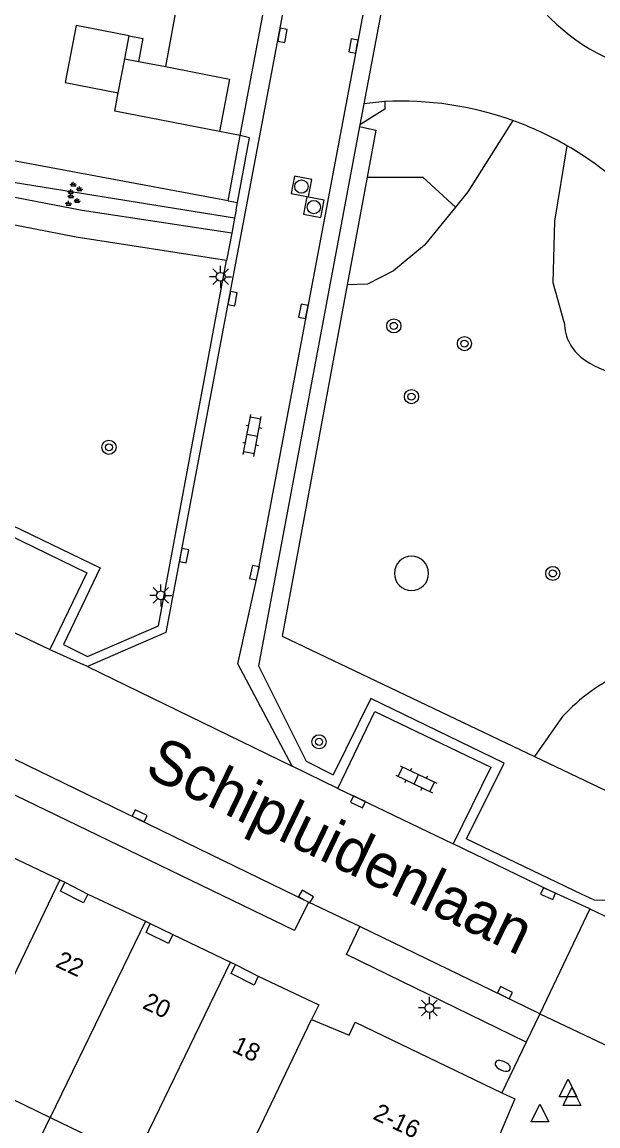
# Model space of a CAD drawing. Extents: x 124000 to 128010, y 398999 to 403000.
# Drawn here: x 126903 to 126935.6, y 399293.7 to 399356.2 of the extents above; entities that cross this region are included whole.
import ezdxf

# ---------------------------------------------------------------- set-up
doc = ezdxf.new("R2010")
doc.units = 0
for name, color, linetype in [('gg-afsc-hekwerk', 7, 'Continuous'), ('gg-afsc-muur', 7, 'Continuous'), ('gg-anno-huisnummerreeks BGT', 7, 'Continuous'), ('gg-anno-openbare ruimte label', 7, 'Continuous'), ('gg-bbg-bijgebouw', 7, 'Continuous'), ('gg-bbg-gedigitaliseerde bebouwing', 7, 'Continuous'), ('gg-bbg-gedigitaliseerde bijgebouw', 7, 'Continuous'), ('gg-bbg-hoofdgebouw', 7, 'Continuous'), ('gg-bbg-luifel en loopbrug', 7, 'Continuous'), ('gg-bbg-onder overbouw', 7, 'Continuous'), ('gg-bbg-pand overbouw', 7, 'Continuous'), ('gg-bbg-tussenscheiding', 7, 'Continuous'), ('gg-knt-verharding', 7, 'Continuous'), ('gg-knt-verharding nz', 7, 'Continuous'), ('gt-grn-groengrens', 7, 'Continuous'), ('gt-grn-weggrens', 7, 'Continuous'), ('gt-symb-boom', 7, 'Continuous'), ('gt-symb-brandkraan', 7, 'Continuous'), ('gt-symb-groenvak', 7, 'Continuous'), ('gt-symb-klinker verharding', 7, 'Continuous'), ('gt-symb-kolk', 7, 'Continuous'), ('gt-symb-lichtmast', 7, 'Continuous'), ('gt-symb-rioolschacht', 7, 'Continuous'), ('gt-symb-waterafsluiter', 7, 'Continuous')]:
    doc.layers.add(name, color=color, linetype=linetype)

# ---------------------------------------------------------------- blocks, each defined once
blk = doc.blocks.new('gt0-BOOM')
at = {"layer": 'gt-symb-boom'}
for radius in [0.4, 0.2]:
    blk.add_circle((0, 0), radius, dxfattribs=at)
blk = doc.blocks.new('gt0-KOLK')
at = {"layer": 'gt-symb-kolk'}
blk.add_lwpolyline([(0, 0), (0.375, 0), (0.375, 0.4), (-0.375, 0.4), (-0.375, 0), (0, 0)], dxfattribs=at)
blk = doc.blocks.new('gt0-KL1')
at = {"layer": 'gt-symb-klinker verharding'}
for p, q in [((-1.15, 0.3), (1.15, 0.3)), ((-1, -0.3), (-1, 0.3)), ((-0.5, 0.3), (-0.5, 0.45)), ((0, -0.3), (0, 0.3)), ((0.5, 0.3), (0.5, 0.45)), ((1, -0.3), (1, 0.3)), ((-1.15, -0.3), (1.15, -0.3)), ((-0.5, -0.45), (-0.5, -0.3)), ((0.5, -0.45), (0.5, -0.3))]:
    blk.add_line(p, q, dxfattribs=at)
blk = doc.blocks.new('gt0-RS')
at = {"layer": 'gt-symb-rioolschacht'}
blk.add_lwpolyline([(-0.5, -0.5), (0.5, -0.5), (0.5, 0.5), (-0.5, 0.5)], close=True, dxfattribs=at)
blk.add_circle((0, 0), 0.375, dxfattribs=at)
blk = doc.blocks.new('gt0-LMAST')
at = {"layer": 'gt-symb-lichtmast'}
for p, q in [((-0.182, 0.173), (-0.447, 0.438)), ((-0.005, 0.246), (-0.005, 0.621)), ((0.172, 0.173), (0.437, 0.438)), ((-0.255, -0.004), (-0.63, -0.004)), ((-0.182, -0.181), (-0.447, -0.446)), ((-0.005, -0.254), (-0.005, -0.629)), ((0.437, -0.446), (0.172, -0.181)), ((0.245, -0.004), (0.62, -0.004))]:
    blk.add_line(p, q, dxfattribs=at)
blk.add_circle((-0.005, -0.004), 0.25, dxfattribs=at)
blk = doc.blocks.new('gt0-GRVAK')
at = {"layer": 'gt-symb-groenvak'}
for p, q in [((-0.11, 0.189), (-0.228, 0.24)), ((-0.182, 0.153), (0.088, 0.153)), ((-0.091, 0.211), (-0.156, 0.322)), ((-0.047, 0.214), (-0.047, 0.393)), ((-0.004, 0.211), (0.061, 0.322)), ((0.015, 0.189), (0.133, 0.24)), ((0.262, -0.052), (0.197, 0.059)), ((0.305, -0.049), (0.305, 0.13)), ((0.349, -0.052), (0.414, 0.059)), ((-0.245, -0.228), (-0.363, -0.177)), ((-0.318, -0.264), (-0.047, -0.264)), ((-0.226, -0.206), (-0.291, -0.095)), ((-0.183, -0.203), (-0.183, -0.024)), ((-0.139, -0.206), (-0.074, -0.095)), ((-0.12, -0.228), (-0.002, -0.177)), ((0.243, -0.074), (0.125, -0.023)), ((0.17, -0.11), (0.441, -0.11)), ((0.368, -0.074), (0.486, -0.023))]:
    blk.add_line(p, q, dxfattribs=at)
blk = doc.blocks.new('gt0-BR')
at = {"layer": 'gt-symb-brandkraan'}
for centre, radius, start, end in [((-0.244, 0), 0.206, 107.56694, 252.43307), ((0.599, -2.664), 3, 106.89205, 107.56694), ((0, -0.691), 0.938, 73.10799, 106.89205), ((-0.599, -2.664), 3, 72.43309, 73.10799), ((0.244, 0), 0.206, 287.56695, 72.43309), ((0.599, 2.664), 3, 252.43307, 253.10797), ((0, 0.691), 0.938, 253.10797, 286.89206), ((-0.599, 2.664), 3, 286.89206, 287.56695)]:
    blk.add_arc(centre, radius, start, end, dxfattribs=at)
blk = doc.blocks.new('gt0-WAFSL')
at = {"layer": 'gt-symb-waterafsluiter'}
for p, q in [((-0.5, -0.333), (0, 0.667)), ((0, 0.667), (0.5, -0.333)), ((0.5, -0.333), (-0.5, -0.333))]:
    blk.add_line(p, q, dxfattribs=at)

msp = doc.modelspace()

# ---------------------------------------------------------------- linework, layer by layer
at = {"layer": 'gg-afsc-hekwerk'}
for p, q in [((126915.301, 399349.779), (126914.128, 399349.998)), ((126914.616, 399346.084), (126898.057, 399349.152))]:
    msp.add_line(p, q, dxfattribs=at)
at = {"layer": 'gg-afsc-muur'}
for p, q in [((126912.151, 399359.593), (126911.069, 399353.665)), ((126915.301, 399349.779), (126915.337, 399349.973)), ((126914.616, 399346.084), (126915.301, 399349.779))]:
    msp.add_line(p, q, dxfattribs=at)
at = {"layer": 'gg-bbg-bijgebouw'}
for p, q in [((126908.772, 399354.11), (126909.544, 399353.96)), ((126909.544, 399353.96), (126911.069, 399353.665))]:
    msp.add_line(p, q, dxfattribs=at)
for points in [[(126911.069, 399353.665), (126914.702, 399352.962), (126914.128, 399349.998)], [(126914.128, 399349.998), (126908.198, 399351.145), (126908.4, 399352.188)]]:
    msp.add_lwpolyline(points, dxfattribs=at)
at = {"layer": 'gg-bbg-gedigitaliseerde bebouwing'}
for p, q in [((126899.739, 399296.558), (126904.55, 399294.232)), ((126904.55, 399294.232), (126909.369, 399291.902))]:
    msp.add_line(p, q, dxfattribs=at)
at = {"layer": 'gg-bbg-gedigitaliseerde bijgebouw'}
msp.add_line((126908.772, 399354.11), (126909.022, 399355.409), dxfattribs=at)
msp.add_lwpolyline([(126909.022, 399355.409), (126906.02, 399355.986), (126905.401, 399352.764), (126908.4, 399352.188)], dxfattribs=at)
at = {"layer": 'gg-bbg-hoofdgebouw'}
for p, q in [((126901.855, 399309.209), (126905.1, 399307.665)), ((126905.1, 399307.665), (126905.369, 399307.537)), ((126906.677, 399306.866), (126909.937, 399305.333)), ((126909.937, 399305.333), (126910.211, 399305.204)), ((126911.489, 399304.572), (126914.747, 399303.014)), ((126914.747, 399303.014), (126915.037, 399302.875)), ((126930.114, 399295.626), (126930.847, 399295.274)), ((126930.847, 399295.274), (126927.742, 399287.916))]:
    msp.add_line(p, q, dxfattribs=at)
for points in [[(126916.329, 399302.225), (126919.746, 399300.602), (126919.347, 399299.762)], [(126919.347, 399299.762), (126921.471, 399298.89), (126921.817, 399299.611), (126930.114, 399295.626)]]:
    msp.add_lwpolyline(points, dxfattribs=at)
at = {"layer": 'gg-bbg-luifel en loopbrug'}
msp.add_line((126903.206, 399291.442), (126904.55, 399294.232), dxfattribs=at)
msp.add_lwpolyline([(126909.022, 399355.409), (126909.796, 399355.259), (126909.544, 399353.96)], dxfattribs=at)
at = {"layer": 'gg-bbg-onder overbouw'}
for points in [[(126906.677, 399306.866), (126906.439, 399306.359), (126905.128, 399307.031), (126905.369, 399307.537)], [(126911.489, 399304.572), (126911.247, 399304.067), (126909.973, 399304.697), (126910.211, 399305.204)], [(126916.329, 399302.225), (126916.089, 399301.719), (126914.795, 399302.37), (126915.037, 399302.875)]]:
    msp.add_lwpolyline(points, dxfattribs=at)
at = {"layer": 'gg-bbg-pand overbouw'}
for p, q in [((126905.369, 399307.537), (126906.677, 399306.866)), ((126910.211, 399305.204), (126911.489, 399304.572)), ((126915.037, 399302.875), (126916.329, 399302.225))]:
    msp.add_line(p, q, dxfattribs=at)
at = {"layer": 'gg-bbg-tussenscheiding'}
for p, q in [((126908.4, 399352.188), (126908.772, 399354.11)), ((126905.1, 399307.665), (126899.739, 399296.558)), ((126909.937, 399305.333), (126904.55, 399294.232)), ((126909.369, 399291.902), (126914.747, 399303.014))]:
    msp.add_line(p, q, dxfattribs=at)
msp.add_lwpolyline([(126912.677, 399284.823), (126914.55, 399289.394), (126915.83, 399292.442), (126919.347, 399299.762)], dxfattribs=at)
at = {"layer": 'gg-knt-verharding'}
for p, q in [((126915.337, 399349.973), (126918.813, 399368.318)), ((126923.412, 399357.491), (126922.302, 399351.564)), ((126922.302, 399351.564), (126922.079, 399350.374)), ((126923.482, 399351.694), (126922.302, 399351.564)), ((126922.079, 399350.374), (126922.06, 399350.271)), ((126915.071, 399345.574), (126914.982, 399345.099)), ((126915.071, 399345.574), (126915.148, 399345.985)), ((126914.982, 399345.099), (126914.825, 399344.254)), ((126914.825, 399344.254), (126914.535, 399342.697)), ((126904.537, 399320.701), (126906.421, 399319.851)), ((126906.668, 399319.738), (126906.421, 399319.851)), ((126920.823, 399312.831), (126918.239, 399314.105)), ((126928.112, 399309.984), (126934.605, 399306.878)), ((126934.605, 399306.878), (126935.338, 399306.54)), ((126922.078, 399305.021), (126919.162, 399306.412)), ((126935.338, 399306.54), (126938.659, 399306.492)), ((126935.099, 399306.024), (126932.271, 399300.096)), ((126932.271, 399300.096), (126931.49, 399298.492)), ((126931.49, 399298.492), (126930.649, 399298.901))]:
    msp.add_line(p, q, dxfattribs=at)
for points in [[(126944.485, 399500), (126939.587, 399473.706), (126936.837, 399458.712), (126928.724, 399415.495), (126925.981, 399400.56), (126911.09, 399321.653), (126906.668, 399319.738)], [(126918.239, 399314.105), (126915.165, 399319.891), (126916.306, 399325.001), (126924.705, 399369.522), (126927.489, 399384.524), (126938.592, 399443.591), (126941.213, 399457.849), (126949.077, 399500)], [(126923.482, 399351.694), (126923.497, 399351.258), (126922.079, 399350.374)], [(126922.06, 399350.271), (126916.347, 399319.764), (126919.042, 399314.375), (126920.559, 399313.611)], [(126915.148, 399345.985), (126915.829, 399349.642), (126915.301, 399349.779)], [(126914.825, 399344.254), (126906.361, 399345.532), (126897.921, 399347.143)], [(126914.535, 399342.697), (126906.025, 399344.022), (126896.535, 399345.867)], [(126869.018, 399338.479), (126871.095, 399342.792), (126878.958, 399339.048), (126876.876, 399334.719), (126879.915, 399333.247), (126882.038, 399337.526), (126889.879, 399333.729), (126887.765, 399329.459), (126890.842, 399327.934), (126892.938, 399332.278), (126907.368, 399325.318), (126905.3, 399320.984)], [(126905.3, 399320.984), (126906.66, 399320.297), (126910.687, 399322.041), (126914.535, 399342.697)], [(126891.093, 399327.172), (126893.161, 399331.573), (126906.615, 399325.026), (126904.537, 399320.701)], [(126919.162, 399306.412), (126918.379, 399304.795), (126883.308, 399321.757), (126884.112, 399323.36)], [(126928.112, 399309.984), (126930.253, 399314.259), (126922.701, 399317.931), (126920.559, 399313.611)], [(126920.823, 399312.831), (126922.923, 399317.187), (126929.483, 399314.035), (126927.359, 399309.71)], [(126935.099, 399306.024), (126932.819, 399307.069), (126927.359, 399309.71)], [(126930.649, 399298.901), (126921.326, 399303.441), (126922.078, 399305.021)]]:
    msp.add_lwpolyline(points, dxfattribs=at)
for centre, radius, start, end in [((126940.593, 399364.047), 10.871, 214.88067, 254.31097), ((126924.39, 399332.88), 18.836, 70.28678, 92.76436), ((126924.376, 399332.855), 18.864, 60.01872, 70.27194), ((126924.385, 399332.881), 18.838, 47.90156, 60.00339)]:
    msp.add_arc(centre, radius, start, end, dxfattribs=at)
at = {"layer": 'gg-knt-verharding nz'}
for p, q in [((126931.455, 399300.485), (126922.078, 399305.021)), ((126932.271, 399300.096), (126931.455, 399300.485))]:
    msp.add_line(p, q, dxfattribs=at)
for points in [[(126891.093, 399327.172), (126891.712, 399326.887), (126900.902, 399322.413), (126904.537, 399320.701)], [(126919.162, 399306.412), (126899.063, 399316.175), (126889.199, 399320.879), (126884.112, 399323.36)], [(126920.823, 399312.831), (126922.056, 399312.258), (126927.359, 399309.71)]]:
    msp.add_lwpolyline(points, dxfattribs=at)
at = {"layer": 'gt-grn-groengrens'}
for p, q in [((126922.494, 399347.422), (126921.365, 399341.332)), ((126914.616, 399346.084), (126915.148, 399345.985)), ((126933.549, 399316.908), (126931.972, 399314.64))]:
    msp.add_line(p, q, dxfattribs=at)
for points in [[(126930.744, 399350.612), (126928.18, 399346.576), (126927.484, 399345.719)], [(126922.06, 399350.271), (126922.986, 399350.077), (126922.494, 399347.422)], [(126914.982, 399345.099), (126897.861, 399347.856), (126897.954, 399348.709)], [(126933.648, 399339.212), (126933.023, 399341.44), (126933.114, 399344.919), (126933.803, 399349.195)], [(126922.494, 399347.422), (126925.635, 399347.408), (126927.484, 399345.719)], [(126927.484, 399345.719), (126925.738, 399343.569), (126923.98, 399342.124), (126922.512, 399341.364), (126921.365, 399341.332)], [(126921.365, 399341.332), (126917.677, 399321.444), (126931.972, 399314.64)], [(126931.972, 399314.64), (126941.266, 399310.216), (126945.71, 399319.618)]]:
    msp.add_lwpolyline(points, dxfattribs=at)
for centre, radius, start, end in [((126936.255, 399339.239), 2.608, 180.59649, 237.62003), ((126938.361, 399342.553), 6.534, 237.58659, 257.66135), ((126925, 399325), 0.97, 360, 180), ((126925, 399325), 0.97, 180, 0), ((126941.677, 399309.313), 11.124, 114.99742, 136.93994)]:
    msp.add_arc(centre, radius, start, end, dxfattribs=at)
at = {"layer": 'gt-grn-weggrens'}
for p, q in [((126906.668, 399319.738), (126918.239, 399314.105)), ((126935.099, 399306.024), (126939.804, 399303.779)), ((126932.271, 399300.096), (126937.247, 399297.722)), ((126931.49, 399298.492), (126930.114, 399295.626))]:
    msp.add_line(p, q, dxfattribs=at)

# ---------------------------------------------------------------- block references
at = {"layer": 'gt-symb-boom'}
for p in [(126924, 399339), (126928, 399338), (126925, 399335), (126907.875, 399332.134), (126933, 399325), (126919.768, 399315.476)]:
    msp.add_blockref('gt0-BOOM', p, dxfattribs=at)
at = {"layer": 'gt-symb-brandkraan', "rotation": -24.89920052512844}
msp.add_blockref('gt0-BR', (126930.169, 399297.144), dxfattribs=at)
at = {"layer": 'gt-symb-groenvak'}
for p in [(126905.903, 399346.764), (126905.771, 399346.102)]:
    msp.add_blockref('gt0-GRVAK', p, dxfattribs=at)
at = {"layer": 'gt-symb-klinker verharding'}
for p, rotation in [((126915.987, 399332.798), 79.39794170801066), ((126925.274, 399313.357), -25.591424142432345)]:
    msp.add_blockref('gt0-KL1', p, dxfattribs=dict(at, rotation=rotation))
at = {"layer": 'gt-symb-kolk'}
for p, rotation in [((126917.498, 399355.475), -100.36632260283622), ((126921.913, 399354.801), 79.28535610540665), ((126914.678, 399340.576), -100.42265453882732), ((126919.074, 399339.782), 79.28535610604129), ((126911.929, 399326.045), -100.43302473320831), ((126916.306, 399325.001), 77.40904938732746), ((126922.056, 399312.258), 155.04884837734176), ((126909.527, 399311.113), -25.975714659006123), ((126918.93, 399306.546), -30.00072778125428), ((126932.819, 399307.069), 155.35690477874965), ((126930.199, 399301.111), -26.48817853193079)]:
    msp.add_blockref('gt0-KOLK', p, dxfattribs=dict(at, rotation=rotation))
at = {"layer": 'gt-symb-lichtmast'}
for p in [(126914.2, 399341.784), (126910.817, 399323.76), (126926.019, 399300.424)]:
    msp.add_blockref('gt0-LMAST', p, dxfattribs=at)
at = {"layer": 'gt-symb-rioolschacht', "rotation": 78.86988891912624}
for p in [(126918.767, 399346.882), (126919.474, 399345.721)]:
    msp.add_blockref('gt0-RS', p, dxfattribs=at)
at = {"layer": 'gt-symb-waterafsluiter'}
for p in [(126933.865, 399295.733), (126934.078, 399295.246), (126932.269, 399294.311)]:
    msp.add_blockref('gt0-WAFSL', p, dxfattribs=at)

# ---------------------------------------------------------------- texts
at = {"layer": 'gg-anno-huisnummerreeks BGT'}
for s, rotation, p in [('22', 334.8, (126904.793, 399302.78)), ('20', 334.5, (126909.711, 399300.433)), ('18', 334.6, (126914.784, 399297.976)), ('2-16', 334.3, (126922.758, 399294.168))]:
    msp.add_text(s, height=1, rotation=rotation, dxfattribs=at).set_placement(p)
at = {"layer": 'gg-anno-openbare ruimte label'}
msp.add_text('Schipluidenlaan', height=2.5, rotation=334.3, dxfattribs=at).set_placement((126909.81, 399313.607))

doc.saveas('drawing.dxf')
